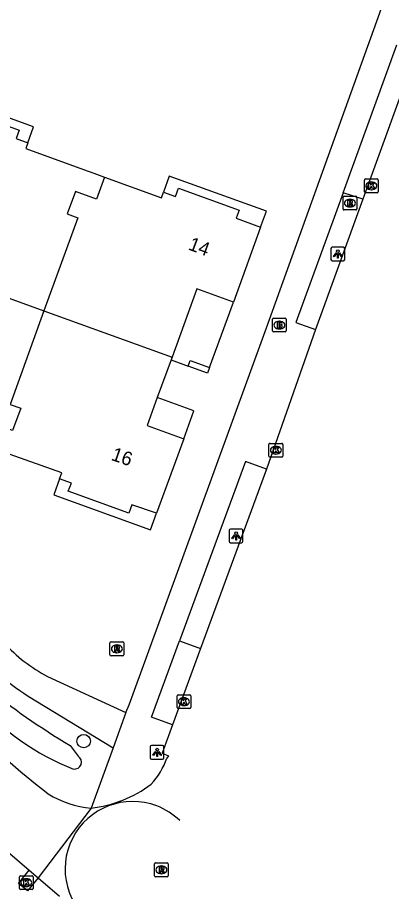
# Model space of a CAD drawing. Extents: x 155888 to 156864, y 383882 to 384671.
# Drawn here: x 156719.7 to 156746.9, y 384044.5 to 384108.1 of the extents above; entities that cross this region are included whole.
import ezdxf

# ---------------------------------------------------------------- set-up
doc = ezdxf.new("R2010")
doc.units = 0
for name, color, linetype in [('IMGEO_Boom', 7, 'Continuous'), ('IMGEO_Brandkraan', 7, 'Continuous'), ('IMGEO_Greppel_droge_sloot', 7, 'Continuous'), ('IMGEO_Groenvoorziening', 7, 'Continuous'), ('IMGEO_Kolk', 7, 'Continuous'), ('IMGEO_Lichtpunt', 7, 'Continuous'), ('IMGEO_Pand', 7, 'Continuous'), ('IMGEO_Pand_nummerreeks', 7, 'Continuous'), ('IMGEO_Pand_overbouw', 7, 'Continuous'), ('IMGEO_Parkeervlak_open', 7, 'Continuous'), ('IMGEO_Rijbaan_lokaal_open', 7, 'Continuous'), ('IMGEO_Rioolput', 7, 'Continuous'), ('IMGEO_Voetpad_open', 7, 'Continuous')]:
    doc.layers.add(name, color=color, linetype=linetype)

msp = doc.modelspace()

# ---------------------------------------------------------------- linework, layer by layer
at = {"layer": 'IMGEO_Boom'}
msp.add_circle((156724.516, 384055.479), 0.489, dxfattribs=at)
at = {"layer": 'IMGEO_Brandkraan'}
for p, q in [((156738.247, 384085.335), (156738.247, 384086.187)), ((156738.322, 384086.261), (156739.174, 384086.261)), ((156738.735, 384086.041), (156738.76, 384086.041)), ((156739.248, 384086.187), (156739.248, 384085.335)), ((156739.174, 384085.261), (156738.322, 384085.261)), ((156738.758, 384085.481), (156738.733, 384085.481))]:
    msp.add_line(p, q, dxfattribs=at)
for points in [[(156738.247, 384085.335), (156738.247, 384086.187)], [(156738.322, 384086.261), (156739.174, 384086.261)], [(156738.595, 384085.961), (156738.595, 384085.561), (156738.808, 384085.561)], [(156738.826, 384085.961), (156738.595, 384085.961)], [(156738.774, 384085.88), (156738.72, 384085.88), (156738.72, 384085.804)], [(156738.72, 384085.804), (156738.773, 384085.804)], [(156739.248, 384086.187), (156739.248, 384085.335)], [(156739.174, 384085.261), (156738.322, 384085.261)], [(156738.782, 384085.728), (156738.72, 384085.728), (156738.72, 384085.647)], [(156738.72, 384085.647), (156738.782, 384085.647)]]:
    msp.add_lwpolyline(points, dxfattribs=at)
for centre, radius, start, end in [((156738.324, 384086.185), 0.0765, 91.55205, 178.44795), ((156738.324, 384086.185), 0.0765, 91.55205, 178.44795), ((156738.775, 384085.842), 0.0379, 267.82845, 90.93552), ((156738.83, 384085.816), 0.145, 59.4692, 91.53667), ((156738.855, 384085.863), 0.0922, 285.51372, 58.15012), ((156739.172, 384086.185), 0.0765, 1.55205, 88.44795), ((156739.172, 384086.185), 0.0765, 1.55205, 88.44795), ((156738.324, 384085.337), 0.0765, 181.55205, 268.44795), ((156738.324, 384085.337), 0.0765, 181.55205, 268.44795), ((156738.783, 384085.687), 0.0404, 269.87594, 90.50774), ((156738.814, 384085.812), 0.251, 268.66757, 293.53466), ((156738.86, 384085.671), 0.105, 301.31148, 78.98903), ((156739.172, 384085.337), 0.0765, 271.55205, 358.44795), ((156739.172, 384085.337), 0.0765, 271.55205, 358.44795)]:
    msp.add_arc(centre, radius, start, end, dxfattribs=at)
for centre, major_axis, ratio, start_param, end_param in [((156738.734, 384085.761), (-0.387, 0.002), 0.722429, 4.712389, 7.853982), ((156738.759, 384085.761), (-0.39, 0.002), 0.717154, 1.570796, 4.712389)]:
    msp.add_ellipse(centre, major_axis=major_axis, ratio=ratio, start_param=start_param, end_param=end_param, dxfattribs=at)
at = {"layer": 'IMGEO_Greppel_droge_sloot'}
msp.add_lwpolyline([(156723.52, 384055.149), (156724.115, 384054.392)], dxfattribs=at)
for centre, radius, start, end in [((156759.755, 384114.24), 69.316, 232.25466, 238.48302), ((156730.124, 384069.834), 17.579, 220.16591, 248.84746), ((156723.835, 384053.956), 0.519, 264.05164, 57.28251)]:
    msp.add_arc(centre, radius, start, end, dxfattribs=at)
at = {"layer": 'IMGEO_Groenvoorziening'}
msp.add_lwpolyline([(156721.201, 384045.532), (156720.431, 384044.579), (156719.768, 384045.12), (156720.556, 384046.085)], dxfattribs=at)
at = {"layer": 'IMGEO_Kolk'}
for p, q in [((156744.936, 384095.467), (156744.936, 384096.319)), ((156745.011, 384096.393), (156745.863, 384096.393)), ((156745.424, 384096.173), (156745.449, 384096.173)), ((156745.937, 384096.319), (156745.937, 384095.467)), ((156745.863, 384095.393), (156745.011, 384095.393)), ((156745.447, 384095.613), (156745.422, 384095.613)), ((156737.992, 384076.225), (156737.992, 384077.077)), ((156738.067, 384077.151), (156738.919, 384077.151)), ((156738.48, 384076.931), (156738.505, 384076.931)), ((156738.993, 384077.077), (156738.993, 384076.225)), ((156738.503, 384076.371), (156738.478, 384076.371)), ((156738.919, 384076.151), (156738.067, 384076.151)), ((156731.307, 384057.925), (156731.307, 384058.777)), ((156731.382, 384058.851), (156732.234, 384058.851)), ((156731.795, 384058.631), (156731.82, 384058.631)), ((156732.308, 384058.777), (156732.308, 384057.925)), ((156732.234, 384057.851), (156731.382, 384057.851)), ((156731.818, 384058.071), (156731.793, 384058.071)), ((156719.837, 384044.753), (156719.837, 384045.605)), ((156719.912, 384045.679), (156720.764, 384045.679)), ((156720.325, 384045.459), (156720.35, 384045.459)), ((156720.838, 384045.605), (156720.838, 384044.753)), ((156720.764, 384044.679), (156719.912, 384044.679)), ((156720.348, 384044.899), (156720.323, 384044.899))]:
    msp.add_line(p, q, dxfattribs=at)
for points in [[(156744.936, 384095.467), (156744.936, 384096.319)], [(156745.011, 384096.393), (156745.863, 384096.393)], [(156745.257, 384096.093), (156745.38, 384096.093), (156745.38, 384095.942), (156745.51, 384096.093), (156745.674, 384096.093), (156745.528, 384095.942), (156745.681, 384095.693), (156745.529, 384095.693), (156745.444, 384095.857), (156745.38, 384095.79), (156745.38, 384095.693), (156745.257, 384095.693), (156745.257, 384096.093)], [(156745.937, 384096.319), (156745.937, 384095.467)], [(156745.863, 384095.393), (156745.011, 384095.393)], [(156737.992, 384076.225), (156737.992, 384077.077)], [(156738.067, 384077.151), (156738.919, 384077.151)], [(156738.993, 384077.077), (156738.993, 384076.225)], [(156738.313, 384076.851), (156738.436, 384076.851), (156738.436, 384076.7), (156738.566, 384076.851), (156738.73, 384076.851), (156738.584, 384076.7), (156738.737, 384076.451), (156738.585, 384076.451), (156738.5, 384076.615), (156738.436, 384076.548), (156738.436, 384076.451), (156738.313, 384076.451), (156738.313, 384076.851)], [(156738.919, 384076.151), (156738.067, 384076.151)], [(156731.307, 384057.925), (156731.307, 384058.777)], [(156731.382, 384058.851), (156732.234, 384058.851)], [(156731.628, 384058.551), (156731.751, 384058.551), (156731.751, 384058.4), (156731.881, 384058.551), (156732.045, 384058.551), (156731.899, 384058.4), (156732.052, 384058.151), (156731.9, 384058.151), (156731.815, 384058.315), (156731.751, 384058.248), (156731.751, 384058.151), (156731.628, 384058.151), (156731.628, 384058.551)], [(156732.308, 384058.777), (156732.308, 384057.925)], [(156732.234, 384057.851), (156731.382, 384057.851)], [(156719.837, 384044.753), (156719.837, 384045.605)], [(156719.912, 384045.679), (156720.764, 384045.679)], [(156720.158, 384045.379), (156720.281, 384045.379), (156720.281, 384045.228), (156720.411, 384045.379), (156720.575, 384045.379), (156720.429, 384045.228), (156720.582, 384044.979), (156720.43, 384044.979), (156720.345, 384045.143), (156720.281, 384045.076), (156720.281, 384044.979), (156720.158, 384044.979), (156720.158, 384045.379)], [(156720.838, 384045.605), (156720.838, 384044.753)], [(156720.764, 384044.679), (156719.912, 384044.679)]]:
    msp.add_lwpolyline(points, dxfattribs=at)
for centre, start, end in [((156745.013, 384096.317), 91.55205, 178.44795), ((156745.013, 384096.317), 91.55205, 178.44795), ((156745.861, 384096.317), 1.55205, 88.44795), ((156745.861, 384096.317), 1.55205, 88.44795), ((156745.013, 384095.469), 181.55205, 268.44795), ((156745.013, 384095.469), 181.55205, 268.44795), ((156745.861, 384095.469), 271.55205, 358.44795), ((156745.861, 384095.469), 271.55205, 358.44795), ((156738.069, 384077.075), 91.55205, 178.44795), ((156738.069, 384077.075), 91.55205, 178.44795), ((156738.917, 384077.075), 1.55205, 88.44795), ((156738.917, 384077.075), 1.55205, 88.44795), ((156738.069, 384076.227), 181.55205, 268.44795), ((156738.069, 384076.227), 181.55205, 268.44795), ((156738.917, 384076.227), 271.55205, 358.44795), ((156738.917, 384076.227), 271.55205, 358.44795), ((156731.384, 384058.775), 91.55205, 178.44795), ((156731.384, 384058.775), 91.55205, 178.44795), ((156732.232, 384058.775), 1.55205, 88.44795), ((156732.232, 384058.775), 1.55205, 88.44795), ((156731.384, 384057.927), 181.55205, 268.44795), ((156731.384, 384057.927), 181.55205, 268.44795), ((156732.232, 384057.927), 271.55205, 358.44795), ((156732.232, 384057.927), 271.55205, 358.44795), ((156719.914, 384045.603), 91.55205, 178.44795), ((156719.914, 384045.603), 91.55205, 178.44795), ((156720.762, 384045.603), 1.55205, 88.44795), ((156720.762, 384045.603), 1.55205, 88.44795), ((156719.914, 384044.755), 181.55205, 268.44795), ((156719.914, 384044.755), 181.55205, 268.44795), ((156720.762, 384044.755), 271.55205, 358.44795), ((156720.762, 384044.755), 271.55205, 358.44795)]:
    msp.add_arc(centre, 0.0765, start, end, dxfattribs=at)
for centre, major_axis, ratio, start_param, end_param in [((156745.423, 384095.893), (-0.387, 0.002), 0.722429, 4.712389, 7.853982), ((156745.448, 384095.893), (-0.39, 0.002), 0.717154, 1.570796, 4.712389), ((156738.479, 384076.651), (-0.387, 0.002), 0.722429, 4.712389, 7.853982), ((156738.504, 384076.651), (-0.39, 0.002), 0.717154, 1.570796, 4.712389), ((156731.794, 384058.351), (-0.387, 0.002), 0.722429, 4.712389, 7.853982), ((156731.819, 384058.351), (-0.39, 0.002), 0.717154, 1.570796, 4.712389), ((156720.324, 384045.179), (-0.387, 0.002), 0.722429, 4.712389, 7.853982), ((156720.349, 384045.179), (-0.39, 0.002), 0.717154, 1.570796, 4.712389)]:
    msp.add_ellipse(centre, major_axis=major_axis, ratio=ratio, start_param=start_param, end_param=end_param, dxfattribs=at)
at = {"layer": 'IMGEO_Lichtpunt'}
for p, q in [((156742.502, 384091.345), (156742.502, 384090.538)), ((156742.502, 384091.345), (156742.502, 384090.538)), ((156743.404, 384091.44), (156742.596, 384091.44)), ((156743.404, 384091.44), (156742.596, 384091.44)), ((156743.498, 384090.538), (156743.498, 384091.345)), ((156743.498, 384090.538), (156743.498, 384091.345)), ((156742.596, 384090.444), (156743.404, 384090.444)), ((156742.596, 384090.444), (156743.404, 384090.444)), ((156735.104, 384070.822), (156735.104, 384070.015)), ((156735.104, 384070.822), (156735.104, 384070.015)), ((156736.006, 384070.917), (156735.198, 384070.917)), ((156736.006, 384070.917), (156735.198, 384070.917)), ((156736.1, 384070.015), (156736.1, 384070.822)), ((156736.1, 384070.015), (156736.1, 384070.822)), ((156735.198, 384069.921), (156736.006, 384069.921)), ((156735.198, 384069.921), (156736.006, 384069.921)), ((156729.356, 384055.06), (156729.356, 384054.253)), ((156729.356, 384055.06), (156729.356, 384054.253)), ((156730.258, 384055.155), (156729.45, 384055.155)), ((156730.258, 384055.155), (156729.45, 384055.155)), ((156730.352, 384054.253), (156730.352, 384055.06)), ((156730.352, 384054.253), (156730.352, 384055.06)), ((156729.45, 384054.159), (156730.258, 384054.159)), ((156729.45, 384054.159), (156730.258, 384054.159))]:
    msp.add_line(p, q, dxfattribs=at)
for points in [[(156742.876, 384091.009), (156742.915, 384090.981), (156742.727, 384090.719), (156742.689, 384090.746), (156742.876, 384091.009)], [(156742.978, 384090.961), (156743.025, 384090.961), (156743.025, 384090.639), (156742.978, 384090.639), (156742.978, 384090.961)], [(156743.088, 384090.981), (156743.126, 384091.008), (156743.313, 384090.746), (156743.274, 384090.718), (156743.088, 384090.981)], [(156735.478, 384070.486), (156735.517, 384070.458), (156735.329, 384070.196), (156735.291, 384070.223), (156735.478, 384070.486)], [(156735.58, 384070.438), (156735.627, 384070.438), (156735.627, 384070.116), (156735.58, 384070.116), (156735.58, 384070.438)], [(156735.69, 384070.458), (156735.728, 384070.485), (156735.915, 384070.223), (156735.876, 384070.195), (156735.69, 384070.458)], [(156729.73, 384054.724), (156729.769, 384054.696), (156729.581, 384054.434), (156729.543, 384054.461), (156729.73, 384054.724)], [(156729.832, 384054.676), (156729.879, 384054.676), (156729.879, 384054.354), (156729.832, 384054.354), (156729.832, 384054.676)], [(156729.942, 384054.696), (156729.98, 384054.723), (156730.167, 384054.461), (156730.128, 384054.433), (156729.942, 384054.696)]]:
    msp.add_lwpolyline(points, dxfattribs=at)
for centre in [(156743.001, 384091.143), (156735.603, 384070.62), (156729.855, 384054.858)]:
    msp.add_circle(centre, 0.0994, dxfattribs=at)
for centre, start, end in [((156742.596, 384091.345), 90, 180), ((156742.596, 384091.345), 90, 180), ((156743.404, 384091.345), 0, 90), ((156743.404, 384091.345), 0, 90), ((156742.596, 384090.538), 180, 270), ((156742.596, 384090.538), 180, 270), ((156743.404, 384090.538), 270, 0), ((156743.404, 384090.538), 270, 360), ((156735.198, 384070.822), 90, 180), ((156735.198, 384070.822), 90, 180), ((156736.006, 384070.822), 0, 90), ((156736.006, 384070.822), 0, 90), ((156735.198, 384070.015), 180, 270), ((156735.198, 384070.015), 180, 270), ((156736.006, 384070.015), 270, 0), ((156736.006, 384070.015), 270, 360), ((156729.45, 384055.06), 90, 180), ((156729.45, 384055.06), 90, 180), ((156730.258, 384055.06), 0, 90), ((156730.258, 384055.06), 0, 90), ((156729.45, 384054.253), 180, 270), ((156729.45, 384054.253), 180, 270), ((156730.258, 384054.253), 270, 0), ((156730.258, 384054.253), 270, 360)]:
    msp.add_arc(centre, 0.0946, start, end, dxfattribs=at)
at = {"layer": 'IMGEO_Pand'}
for points in [[(156712.291, 384090.192), (156714.088, 384095.157), (156711.43, 384096.128), (156713.417, 384101.573), (156715.201, 384100.95), (156715.412, 384101.554), (156719.819, 384099.94), (156719.597, 384099.338), (156720.456, 384099.028), (156720.306, 384098.614), (156724.498, 384097.087), (156725.264, 384096.808), (156726.036, 384096.527)], [(156726.036, 384096.527), (156725.451, 384094.913), (156723.909, 384095.472), (156723.319, 384093.846), (156724.09, 384093.566), (156721.62, 384086.806)], [(156726.036, 384096.527), (156730.175, 384095.021), (156730.327, 384095.439), (156731.193, 384095.117), (156731.409, 384095.719), (156735.826, 384094.129), (156735.617, 384093.541), (156737.378, 384092.883), (156735.41, 384087.434), (156732.752, 384088.406), (156730.94, 384083.424)], [(156712.291, 384090.192), (156721.62, 384086.806)], [(156721.62, 384086.806), (156719.179, 384079.987), (156719.947, 384079.701), (156719.342, 384078.08), (156717.805, 384078.653), (156717.202, 384077.035)], [(156721.62, 384086.806), (156730.94, 384083.424)], [(156730.94, 384083.424), (156730.867, 384083.223), (156729.87, 384080.482), (156729.131, 384078.45), (156731.789, 384077.478), (156729.818, 384072.063), (156728.017, 384072.671), (156727.798, 384072.07), (156723.398, 384073.674), (156723.619, 384074.263), (156722.767, 384074.581), (156722.916, 384074.994), (156718.751, 384076.482), (156717.963, 384076.763), (156717.216, 384077.03), (156717.202, 384077.035)], [(156732.263, 384083.171), (156733.664, 384082.664), (156733.517, 384082.26), (156732.117, 384082.769), (156732.263, 384083.171)]]:
    msp.add_lwpolyline(points, dxfattribs=at)
at = {"layer": 'IMGEO_Pand_overbouw'}
for points in [[(156713.417, 384101.573), (156715.201, 384100.95), (156715.412, 384101.554), (156719.819, 384099.94), (156719.597, 384099.338), (156720.456, 384099.028), (156720.873, 384100.194), (156713.822, 384102.733)], [(156737.81, 384094.062), (156730.744, 384096.593), (156730.327, 384095.439), (156731.193, 384095.117), (156731.409, 384095.719), (156735.826, 384094.129), (156735.617, 384093.541), (156737.378, 384092.883)], [(156730.912, 384083.346), (156730.867, 384083.223), (156732.117, 384082.769), (156732.263, 384083.171), (156733.664, 384082.664), (156735.4, 384087.438), (156732.752, 384088.406), (156730.94, 384083.424)], [(156731.788, 384077.478), (156732.529, 384079.517), (156729.87, 384080.482), (156729.131, 384078.45)], [(156722.767, 384074.581), (156722.341, 384073.407), (156729.377, 384070.85), (156729.818, 384072.063), (156728.017, 384072.671), (156727.798, 384072.07), (156723.398, 384073.674), (156723.619, 384074.263)]]:
    msp.add_lwpolyline(points, close=True, dxfattribs=at)
at = {"layer": 'IMGEO_Parkeervlak_open'}
for points in [[(156744.807, 384094.917), (156743.385, 384095.374)], [(156731.493, 384062.784), (156733, 384062.216)]]:
    msp.add_lwpolyline(points, dxfattribs=at)
at = {"layer": 'IMGEO_Rijbaan_lokaal_open'}
for points in [[(156748.733, 384105.664), (156744.807, 384094.917)], [(156744.807, 384094.917), (156741.379, 384085.434)], [(156741.379, 384085.434), (156737.803, 384075.261)], [(156737.803, 384075.261), (156733, 384062.216)], [(156733, 384062.216), (156730.967, 384056.67)], [(156730.967, 384056.67), (156730.215, 384054.611), (156730.676, 384054.408), (156730.57, 384054.248)], [(156725.048, 384050.605), (156721.201, 384045.532)], [(156721.201, 384045.532), (156722.765, 384044.191)]]:
    msp.add_lwpolyline(points, dxfattribs=at)
for centre, radius, start, end in [((156725.303, 384056.118), 5.59, 317.62741, 340.45396), ((156724.109, 384059.341), 8.786, 276.13788, 307.29358), ((156728.077, 384046.17), 4.915, 68.9907, 236.98274), ((156728.077, 384046.17), 4.915, 45.85904, 68.98492)]:
    msp.add_arc(centre, radius, start, end, dxfattribs=at)
at = {"layer": 'IMGEO_Rioolput'}
for p, q in [((156743.377, 384094.212), (156743.377, 384095.064)), ((156743.452, 384095.138), (156744.304, 384095.138)), ((156743.865, 384094.918), (156743.89, 384094.918)), ((156744.378, 384095.064), (156744.378, 384094.212)), ((156744.304, 384094.138), (156743.452, 384094.138)), ((156743.888, 384094.358), (156743.863, 384094.358)), ((156726.427, 384061.77), (156726.427, 384062.622)), ((156726.502, 384062.696), (156727.354, 384062.696)), ((156726.915, 384062.476), (156726.94, 384062.476)), ((156727.428, 384062.622), (156727.428, 384061.77)), ((156727.354, 384061.696), (156726.502, 384061.696)), ((156726.938, 384061.916), (156726.913, 384061.916)), ((156729.665, 384045.685), (156729.665, 384046.537)), ((156729.74, 384046.611), (156730.592, 384046.611)), ((156730.153, 384046.391), (156730.178, 384046.391)), ((156730.666, 384046.537), (156730.666, 384045.685)), ((156730.176, 384045.831), (156730.151, 384045.831)), ((156730.592, 384045.611), (156729.74, 384045.611))]:
    msp.add_line(p, q, dxfattribs=at)
for points in [[(156743.377, 384094.212), (156743.377, 384095.064)], [(156743.452, 384095.138), (156744.304, 384095.138)], [(156743.966, 384094.836), (156743.714, 384094.838), (156743.714, 384094.438)], [(156743.892, 384094.757), (156743.838, 384094.757), (156743.838, 384094.676)], [(156744.378, 384095.064), (156744.378, 384094.212)], [(156744.304, 384094.138), (156743.452, 384094.138)], [(156743.714, 384094.438), (156743.838, 384094.438), (156743.838, 384094.6), (156743.849, 384094.6)], [(156743.838, 384094.676), (156743.89, 384094.676)], [(156743.896, 384094.571), (156743.967, 384094.438), (156744.107, 384094.438), (156744.042, 384094.564)], [(156726.427, 384061.77), (156726.427, 384062.622)], [(156726.502, 384062.696), (156727.354, 384062.696)], [(156727.016, 384062.394), (156726.764, 384062.396), (156726.764, 384061.996)], [(156726.942, 384062.315), (156726.888, 384062.315), (156726.888, 384062.234)], [(156727.428, 384062.622), (156727.428, 384061.77)], [(156727.354, 384061.696), (156726.502, 384061.696)], [(156726.764, 384061.996), (156726.888, 384061.996), (156726.888, 384062.158), (156726.899, 384062.158)], [(156726.888, 384062.234), (156726.94, 384062.234)], [(156726.946, 384062.129), (156727.017, 384061.996), (156727.157, 384061.996), (156727.092, 384062.122)], [(156729.665, 384045.685), (156729.665, 384046.537)], [(156729.74, 384046.611), (156730.592, 384046.611)], [(156730.666, 384046.537), (156730.666, 384045.685)], [(156730.254, 384046.309), (156730.002, 384046.311), (156730.002, 384045.911)], [(156730.002, 384045.911), (156730.126, 384045.911), (156730.126, 384046.073), (156730.137, 384046.073)], [(156730.18, 384046.23), (156730.126, 384046.23), (156730.126, 384046.149)], [(156730.126, 384046.149), (156730.178, 384046.149)], [(156730.184, 384046.044), (156730.255, 384045.911), (156730.395, 384045.911), (156730.33, 384046.037)], [(156730.592, 384045.611), (156729.74, 384045.611)]]:
    msp.add_lwpolyline(points, dxfattribs=at)
for centre, radius, start, end in [((156743.454, 384095.062), 0.0765, 91.55205, 178.44795), ((156743.454, 384095.062), 0.0765, 91.55205, 178.44795), ((156743.898, 384094.661), 0.0964, 77.00612, 93.18647), ((156743.912, 384094.718), 0.0378, 276.66336, 79.67722), ((156743.965, 384094.726), 0.109, 350.36119, 89.41601), ((156743.963, 384094.726), 0.112, 277.58423, 350.98172), ((156744.302, 384095.062), 0.0765, 1.55205, 88.44795), ((156744.302, 384095.062), 0.0765, 1.55205, 88.44795), ((156743.454, 384094.214), 0.0765, 181.55205, 268.44795), ((156743.454, 384094.214), 0.0765, 181.55205, 268.44795), ((156743.848, 384094.547), 0.0533, 26.02933, 88.69889), ((156743.874, 384094.865), 0.19, 274.7715, 282.96867), ((156743.947, 384094.511), 0.108, 29.51342, 73.79051), ((156744.302, 384094.214), 0.0765, 271.55205, 358.44795), ((156744.302, 384094.214), 0.0765, 271.55205, 358.44795), ((156726.504, 384062.62), 0.0765, 91.55205, 178.44795), ((156726.504, 384062.62), 0.0765, 91.55205, 178.44795), ((156726.948, 384062.219), 0.0964, 77.00612, 93.18647), ((156726.962, 384062.276), 0.0378, 276.66336, 79.67722), ((156727.015, 384062.284), 0.109, 350.36119, 89.41601), ((156727.013, 384062.284), 0.112, 277.58423, 350.98172), ((156727.352, 384062.62), 0.0765, 1.55205, 88.44795), ((156727.352, 384062.62), 0.0765, 1.55205, 88.44795), ((156726.504, 384061.772), 0.0765, 181.55205, 268.44795), ((156726.504, 384061.772), 0.0765, 181.55205, 268.44795), ((156726.898, 384062.105), 0.0533, 26.02933, 88.69889), ((156726.924, 384062.423), 0.19, 274.7715, 282.96867), ((156726.997, 384062.069), 0.108, 29.51342, 73.79051), ((156727.352, 384061.772), 0.0765, 271.55205, 358.44795), ((156727.352, 384061.772), 0.0765, 271.55205, 358.44795), ((156729.742, 384046.535), 0.0765, 91.55205, 178.44795), ((156729.742, 384046.535), 0.0765, 91.55205, 178.44795), ((156730.59, 384046.535), 0.0765, 1.55205, 88.44795), ((156730.59, 384046.535), 0.0765, 1.55205, 88.44795), ((156730.136, 384046.02), 0.0533, 26.02933, 88.69889), ((156730.162, 384046.338), 0.19, 274.7715, 282.96867), ((156730.186, 384046.134), 0.0964, 77.00612, 93.18647), ((156730.2, 384046.191), 0.0378, 276.66336, 79.67722), ((156730.253, 384046.199), 0.109, 350.36119, 89.41601), ((156730.251, 384046.199), 0.112, 277.58423, 350.98172), ((156730.235, 384045.984), 0.108, 29.51342, 73.79051), ((156729.742, 384045.687), 0.0765, 181.55205, 268.44795), ((156729.742, 384045.687), 0.0765, 181.55205, 268.44795), ((156730.59, 384045.687), 0.0765, 271.55205, 358.44795), ((156730.59, 384045.687), 0.0765, 271.55205, 358.44795)]:
    msp.add_arc(centre, radius, start, end, dxfattribs=at)
for centre, major_axis, ratio, start_param, end_param in [((156743.864, 384094.638), (-0.387, 0.002), 0.722429, 4.712389, 7.853982), ((156743.889, 384094.638), (-0.39, 0.002), 0.717154, 1.570796, 4.712389), ((156726.914, 384062.196), (-0.387, 0.002), 0.722429, 4.712389, 7.853982), ((156726.939, 384062.196), (-0.39, 0.002), 0.717154, 1.570796, 4.712389), ((156730.152, 384046.111), (-0.387, 0.002), 0.722429, 4.712389, 7.853982), ((156730.177, 384046.111), (-0.39, 0.002), 0.717154, 1.570796, 4.712389)]:
    msp.add_ellipse(centre, major_axis=major_axis, ratio=ratio, start_param=start_param, end_param=end_param, dxfattribs=at)
at = {"layer": 'IMGEO_Voetpad_open'}
for points in [[(156727.592, 384057.564), (156727.82, 384058.123), (156737.823, 384085.568), (156752.766, 384127.202), (156785.484, 384217.152)], [(156743.385, 384095.374), (156747.294, 384106.163)], [(156743.385, 384095.374), (156739.944, 384085.957), (156741.379, 384085.434)], [(156737.803, 384075.261), (156736.295, 384075.828), (156731.493, 384062.784)], [(156730.967, 384056.67), (156729.446, 384057.212), (156731.493, 384062.784)], [(156721.885, 384060.186), (156727.592, 384057.564)], [(156720.477, 384058.759), (156726.657, 384054.995)], [(156727.592, 384057.564), (156726.657, 384054.995)], [(156726.657, 384054.995), (156725.048, 384050.605)], [(156713.711, 384052.04), (156716.478, 384049.583), (156720.556, 384046.085)], [(156720.556, 384046.085), (156721.201, 384045.532)]]:
    msp.add_lwpolyline(points, dxfattribs=at)
for centre, radius, start, end in [((156727.315, 384070.5), 11.656, 222.45565, 242.23616), ((156728.949, 384072.139), 15.837, 226.97128, 237.65701), ((156752.969, 384091.689), 50.671, 222.95725, 232.23486), ((156725.767, 384058.012), 7.442, 239.01718, 264.45572)]:
    msp.add_arc(centre, radius, start, end, dxfattribs=at)

# ---------------------------------------------------------------- texts
at = {"layer": 'IMGEO_Pand_nummerreeks'}
for s, rotation, p in [('14', 339.44227, (156732.06, 384091.273)), ('16', 340.91478, (156726.449, 384075.958))]:
    msp.add_text(s, height=1, rotation=rotation, dxfattribs=at).set_placement(p)

doc.saveas('drawing.dxf')
